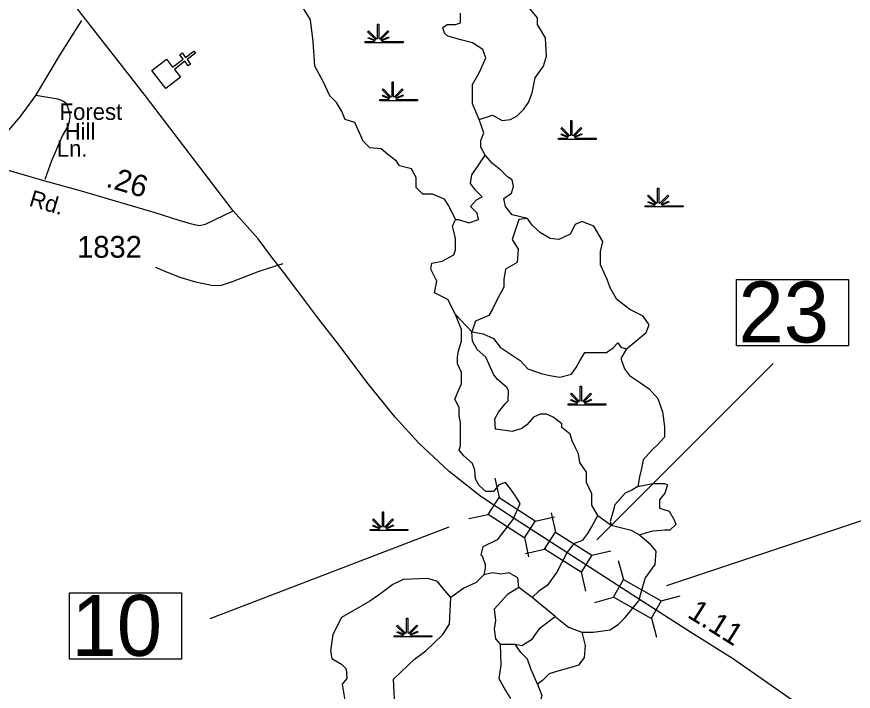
# Model space of a CAD drawing. Extents: x 2093524 to 2270757, y 289120 to 570408.
# Drawn here: x 2185998 to 2190808, y 472007 to 475884 of the extents above; entities that cross this region are included whole.
import ezdxf

# ---------------------------------------------------------------- set-up
doc = ezdxf.new("R2010")
doc.units = 0
for name, color, linetype in [('Exist Cultural Church CELL', 7, 'Continuous'), ('Exist Hydrographic Creek Single Shore', 7, 'Continuous'), ('Exist Hydrographic Swamp CELL', 7, 'Continuous'), ('Exist Road Non-System Type 51', 7, 'Continuous'), ('Exist Road Non-System Type 51 Label', 7, 'Continuous'), ('Exist Road Primary US Attributed', 7, 'Continuous'), ('Exist Road Primary US Mileage Hundredths English Label', 7, 'Continuous'), ('Exist Road Primary US Structure Standard Bridge CELL', 7, 'Continuous'), ('Exist Road Primary US Structure Standard Bridge Number Label', 7, 'Continuous'), ('Exist Road Secondary Mileage Hundredths English Label', 7, 'Continuous'), ('Exist Road Secondary Type 51 Attributed', 7, 'Continuous'), ('Exist Road Secondary Type 51 Label', 7, 'Continuous'), ('Exist Road Secondary Type 51 Number Label', 7, 'Continuous')]:
    doc.layers.add(name, color=color, linetype=linetype)

msp = doc.modelspace()

# ---------------------------------------------------------------- linework, layer by layer
at = {"layer": 'Exist Cultural Church CELL'}
msp.add_lwpolyline([(2186859.8, 475639.4), (2186894.4, 475594.3), (2186954.9, 475640.5), (2186935.5, 475665.9), (2186948.2, 475675.6), (2186967.6, 475650.2), (2187015.4, 475686.8), (2187025.1, 475674), (2186977.3, 475637.5), (2186996.8, 475612.1), (2186984.1, 475602.4), (2186964.7, 475627.8), (2186904.2, 475581.5), (2186939.1, 475535.7), (2186854.6, 475471), (2186775.2, 475574.7)], close=True, dxfattribs=at)
at = {"layer": 'Exist Hydrographic Creek Single Shore'}
for p, q in [((2189340.3, 473016.7), (2189416.6, 472961.2)), ((2189093.8, 472437.1), (2188961.9, 472544.7))]:
    msp.add_line(p, q, dxfattribs=at)
for points in [[(2188521.1, 474717.6), (2188482.9, 474797.4), (2188458.6, 474835.6), (2188389.2, 474863.3), (2188333.6, 474863.3), (2188295.5, 474901.5), (2188295.5, 474960.5), (2188267.7, 475009.1), (2188198.3, 475026.5), (2188180.9, 475054.3), (2188132.3, 475092.4), (2188094.1, 475123.7), (2188028.2, 475130.6), (2187990, 475168.8), (2187969.2, 475217.4), (2187941.4, 475276.4), (2187885.9, 475293.8), (2187865, 475342.4), (2187837.3, 475391), (2187799.1, 475429.1), (2187760.9, 475512.4), (2187712.3, 475599.2), (2187701.9, 475741.5), (2187688, 475866.5), (2187629, 475960.2)], [(2188656.5, 475293.8), (2188732.8, 475318.1), (2188788.4, 475286.8), (2188836.9, 475293.8), (2188875.1, 475314.6), (2188913.3, 475352.8), (2188941.1, 475391), (2188961.9, 475446.5), (2188979.3, 475533.3), (2189027.9, 475599.2), (2189045.2, 475658.2), (2189038.3, 475762.4), (2188993.1, 475838.7), (2188993.1, 475876.9), (2188944.6, 475935.9), (2188906.4, 475963.7), (2188847.4, 475981), (2188819.6, 475974.1), (2188743.2, 475935.9), (2188694.6, 475942.9), (2188687.7, 475981), (2188628.7, 475981), (2188614.8, 475991.4)], [(2188656.5, 475293.8), (2188618.3, 475384), (2188618.3, 475446.5), (2188618.3, 475495.1), (2188656.5, 475561), (2188684.2, 475620), (2188694.6, 475647.8), (2188677.3, 475696.4), (2188618.3, 475734.6), (2188552.3, 475751.9), (2188476, 475772.8), (2188458.6, 475790.1), (2188448.2, 475821.4), (2188472.5, 475838.7), (2188521.1, 475838.7), (2188548.8, 475849.1), (2188548.8, 475904.7)], [(2188691.2, 475089), (2188666.9, 475134.1), (2188666.9, 475172.3), (2188684.2, 475217.4), (2188656.5, 475293.8)], [(2188521.1, 474172.6), (2188476, 474259.4), (2188399.6, 474297.6), (2188413.5, 474363.5), (2188378.8, 474432.9), (2188385.7, 474467.6), (2188444.7, 474478.1), (2188510.7, 474516.2), (2188521.1, 474544), (2188521.1, 474610), (2188514.1, 474641.2), (2188503.7, 474679.4), (2188521.1, 474717.6), (2188538.4, 474717.6), (2188597.4, 474700.2), (2188653, 474717.6), (2188646, 474755.7), (2188607.9, 474793.9), (2188642.6, 474832.1), (2188673.8, 474849.5), (2188635.6, 474887.6), (2188607.9, 474925.8), (2188614.8, 474974.4), (2188653, 475030), (2188691.2, 475089)], [(2188934.1, 474724.5), (2188847.4, 474745.3), (2188809.2, 474793.9), (2188798.8, 474839), (2188843.9, 474870.3), (2188854.3, 474908.5), (2188847.4, 474946.7), (2188819.6, 474964), (2188781.4, 475002.2), (2188732.8, 475040.4), (2188691.2, 475089)], [(2188934.1, 474724.5), (2188885.5, 474717.6), (2188847.4, 474603), (2188882.1, 474547.5), (2188875.1, 474471.1), (2188809.2, 474432.9), (2188798.8, 474373.9), (2188798.8, 474328.8), (2188760.6, 474259.4), (2188732.8, 474203.8), (2188712, 474165.7), (2188635.6, 474134.4), (2188614.8, 474071.9)], [(2189503.4, 473974.7), (2189558.9, 474019.9), (2189617.9, 474068.5), (2189635.3, 474113.6), (2189600.6, 474162.2), (2189524.2, 474200.4), (2189447.9, 474259.4), (2189409.7, 474325.3), (2189392.3, 474373.9), (2189354.1, 474457.2), (2189354.1, 474533.6), (2189368, 474592.6), (2189316, 474679.4), (2189246.5, 474707.1), (2189208.4, 474689.8), (2189180.6, 474634.3), (2189114.6, 474603), (2189066, 474610), (2189010.5, 474641.2), (2188961.9, 474686.3), (2188934.1, 474724.5)], [(2188854.3, 472999.4), (2188892.5, 473086.2), (2188864.7, 473131.3), (2188836.9, 473169.5), (2188809.2, 473207.6), (2188771, 473193.8), (2188739.8, 473155.6), (2188694.6, 473155.6), (2188656.5, 473190.3), (2188635.6, 473228.5), (2188632.2, 473277.1), (2188618.3, 473315.2), (2188569.7, 473360.4), (2188541.9, 473391.6), (2188548.8, 473419.4), (2188548.8, 473468), (2188548.8, 473551.3), (2188541.9, 473589.5), (2188541.9, 473638.1), (2188517.6, 473686.6), (2188538.4, 473735.2), (2188555.8, 473773.4), (2188555.8, 473839.4), (2188531.5, 473888), (2188531.5, 473926.2), (2188538.4, 473964.3), (2188555.8, 474019.9), (2188555.8, 474085.8), (2188521.1, 474172.6)], [(2188521.1, 474172.6), (2188614.8, 474071.9), (2188680.7, 474061.5), (2188739.8, 474033.8), (2188777.9, 473985.2), (2188892.5, 473908.8), (2188937.6, 473860.2), (2189014, 473832.4), (2189062.6, 473822), (2189121.6, 473811.6), (2189187.5, 473829), (2189215.3, 473867.1), (2189236.1, 473905.3), (2189263.9, 473953.9), (2189291.7, 473953.9), (2189388.8, 473953.9), (2189427, 473981.7), (2189454.8, 474009.5), (2189472.2, 473985.2), (2189503.4, 473974.7)], [(2189340.3, 473016.7), (2189305.5, 473075.7), (2189305.5, 473141.7), (2189274.3, 473207.6), (2189274.3, 473266.6), (2189236.1, 473322.2), (2189229.2, 473370.8), (2189208.4, 473409), (2189191, 473447.1), (2189180.6, 473485.3), (2189132, 473523.5), (2189132, 473544.3), (2189083.4, 473582.5), (2189045.2, 473599.9), (2189007, 473599.9), (2188968.8, 473582.5), (2188930.7, 473537.4), (2188902.9, 473516.6), (2188847.4, 473499.2), (2188750.2, 473513.1), (2188746.7, 473572.1), (2188767.5, 473610.3), (2188805.7, 473658.9), (2188823.1, 473676.2), (2188826.5, 473735.2), (2188816.1, 473752.6), (2188760.6, 473801.2), (2188739.8, 473829), (2188694.6, 473926.2), (2188646, 473971.3), (2188618.3, 474019.9), (2188614.8, 474071.9)], [(2189503.4, 473974.7), (2189472.2, 473919.2), (2189493, 473860.2), (2189520.8, 473822), (2189579.8, 473783.8), (2189635.3, 473745.7), (2189683.9, 473690.1), (2189711.7, 473613.8), (2189722.1, 473527), (2189722.1, 473468), (2189687.4, 473429.8), (2189649.2, 473391.6), (2189600.6, 473336.1), (2189590.2, 473287.5), (2189579.8, 473238.9), (2189569.3, 473183.3)], [(2189569.3, 473183.3), (2189534.6, 473162.5), (2189496.5, 473145.2), (2189437.4, 473079.2), (2189427, 473041), (2189409.7, 472982), (2189416.6, 472961.2)], [(2189569.3, 473183.3), (2189656.1, 473200.7), (2189722.1, 473200.7), (2189739.4, 473193.8), (2189725.5, 473145.2), (2189694.3, 473107), (2189694.3, 473058.4), (2189749.8, 473041), (2189777.6, 472992.4), (2189788, 472964.7), (2189753.3, 472933.4), (2189725.5, 472933.4), (2189656.1, 472926.5), (2189611, 472916.1)], [(2188854.3, 472999.4), (2188760.6, 472877.9), (2188677.3, 472836.2), (2188666.9, 472791.1), (2188673.8, 472784.2), (2188691.2, 472735.6), (2188691.2, 472714.7), (2188684.2, 472676.6), (2188639.1, 472631.4), (2188569.7, 472600.2), (2188493.3, 472544.7)], [(2189159.8, 472798.1), (2189204.9, 472857.1), (2189253.5, 472874.4), (2189281.2, 472912.6), (2189302.1, 472950.8), (2189340.3, 473016.7)], [(2189416.6, 472961.2), (2189531.2, 472933.4), (2189579.8, 472905.7), (2189611, 472916.1)], [(2189579.8, 472905.7), (2189635.3, 472857.1), (2189673.5, 472811.9), (2189666.5, 472735.6), (2189611, 472659.2), (2189600.6, 472621), (2189572.8, 472523.8)], [(2189159.8, 472798.1), (2189104.2, 472690.4), (2189048.7, 472614.1), (2189000.1, 472582.8), (2188961.9, 472544.7)], [(2188961.9, 472544.7), (2188885.5, 472603.7), (2188878.6, 472659.2), (2188830, 472687), (2188781.4, 472680), (2188732.8, 472687), (2188684.2, 472676.6)], [(2188493.3, 472544.7), (2188448.2, 472600.2), (2188416.9, 472638.4), (2188361.4, 472655.7), (2188219.1, 472648.8), (2188160.1, 472621), (2188083.7, 472562), (2188028.2, 472523.8), (2187865, 472430.1), (2187816.4, 472332.9), (2187802.6, 472239.2), (2187809.5, 472194.1), (2187865, 472162.8), (2187892.8, 472135.1), (2187896.3, 472079.5), (2187868.5, 472048.3), (2187885.9, 471944.2), (2187924.1, 471888.6), (2187941.4, 471857.4)], [(2188885.5, 472603.7), (2188819.6, 472562), (2188743.2, 472478.7), (2188750.2, 472412.8), (2188743.2, 472364.2), (2188750.2, 472308.6), (2188777.9, 472277.4), (2188864.7, 472277.4), (2188902.9, 472270.4), (2188902.9, 472270.4)], [(2187941.4, 471857.4), (2187983.1, 471774.1), (2188000.4, 471725.5), (2188038.6, 471722), (2188056, 471788), (2188083.7, 471847), (2188170.5, 471961.5), (2188163.6, 472076.1), (2188285, 472190.6), (2188351, 472239.2), (2188448.2, 472332.9), (2188486.4, 472391.9), (2188493.3, 472544.7)], [(2189093.8, 472437.1), (2189170.2, 472374.6), (2189246.5, 472346.8), (2189312.5, 472346.8), (2189409.7, 472360.7), (2189458.3, 472391.9), (2189496.5, 472430.1), (2189572.8, 472523.8)], [(2188902.9, 472270.4), (2188961.9, 472305.2), (2189007, 472371.1), (2189093.8, 472437.1)], [(2189246.5, 472346.8), (2189267.4, 472270.4), (2189260.4, 472201), (2189229.2, 472155.9), (2189191, 472145.5), (2189114.6, 472124.7), (2189059.1, 472107.3), (2189020.9, 472069.1), (2188993.1, 472048.3)], [(2188777.9, 472277.4), (2188781.4, 472155.9), (2188771, 472079.5), (2188809.2, 472010.1), (2188836.9, 471965)], [(2188993.1, 472048.3), (2188955, 472135.1), (2188934.1, 472190.6), (2188896, 472228.8), (2188864.7, 472277.4)], [(2188993.1, 472048.3), (2189017.4, 471982.3), (2189000.1, 471916.4), (2188972.3, 471888.6), (2188934.1, 471819.2)]]:
    msp.add_lwpolyline(points, dxfattribs=at)
at = {"layer": 'Exist Hydrographic Swamp CELL'}
for points in [[(2188001.6, 475741.7), (2188054.2, 475741.8), (2188056.2, 475745.4), (2188018, 475760.2), (2188020.9, 475765.4), (2188058.6, 475749.7), (2188060.2, 475752.5), (2188015.8, 475797.1), (2188020.9, 475802.2), (2188066.2, 475756.7), (2188072.5, 475759.1), (2188072.5, 475842.2), (2188079.8, 475842.2), (2188079.7, 475759.1), (2188086.1, 475756.7), (2188131.4, 475802.2), (2188136.5, 475797.1), (2188092.1, 475752.5), (2188094.1, 475748.9), (2188135, 475767.5), (2188137.4, 475762.5), (2188096.4, 475744.7), (2188098.1, 475741.8), (2188219.1, 475741.7), (2188219.1, 475734.6), (2188001.6, 475734.6)], [(2188084.9, 475408.5), (2188137.5, 475408.5), (2188139.5, 475412.2), (2188101.3, 475427), (2188104.2, 475432.2), (2188141.9, 475416.4), (2188143.5, 475419.3), (2188099.1, 475463.9), (2188104.2, 475469), (2188149.5, 475423.5), (2188155.8, 475425.9), (2188155.8, 475509), (2188163.1, 475509), (2188163, 475425.9), (2188169.4, 475423.5), (2188214.7, 475469), (2188219.8, 475463.9), (2188175.4, 475419.3), (2188177.4, 475415.7), (2188218.3, 475434.3), (2188220.7, 475429.3), (2188179.7, 475411.5), (2188181.4, 475408.5), (2188302.4, 475408.5), (2188302.4, 475401.4), (2188084.9, 475401.4)], [(2189112.3, 475186.3), (2189165, 475186.4), (2189167, 475190), (2189128.7, 475204.8), (2189131.6, 475210), (2189169.3, 475194.3), (2189170.9, 475197.2), (2189126.5, 475241.7), (2189131.6, 475246.8), (2189176.9, 475201.3), (2189183.3, 475203.7), (2189183.3, 475286.8), (2189190.5, 475286.8), (2189190.5, 475203.7), (2189196.8, 475201.3), (2189242.1, 475246.8), (2189247.3, 475241.7), (2189202.8, 475197.2), (2189204.8, 475193.6), (2189245.7, 475212.2), (2189248.2, 475207.1), (2189207.2, 475189.3), (2189208.8, 475186.4), (2189329.8, 475186.3), (2189329.8, 475179.2), (2189112.3, 475179.2)], [(2189612.2, 474797.6), (2189664.8, 474797.6), (2189666.8, 474801.2), (2189628.6, 474816.1), (2189631.5, 474821.3), (2189669.2, 474805.5), (2189670.8, 474808.4), (2189626.4, 474852.9), (2189631.5, 474858.1), (2189676.8, 474812.6), (2189683.1, 474815), (2189683.1, 474898.1), (2189690.3, 474898.1), (2189690.3, 474815), (2189696.6, 474812.6), (2189742, 474858.1), (2189747.1, 474852.9), (2189702.7, 474808.4), (2189704.7, 474804.8), (2189745.6, 474823.4), (2189748, 474818.4), (2189707, 474800.6), (2189708.6, 474797.6), (2189829.7, 474797.6), (2189829.7, 474790.5), (2189612.2, 474790.5)], [(2189167.9, 473659), (2189220.5, 473659.1), (2189222.5, 473662.7), (2189184.3, 473677.6), (2189187.2, 473682.8), (2189224.9, 473667), (2189226.5, 473669.9), (2189182.1, 473714.4), (2189187.2, 473719.6), (2189232.5, 473674.1), (2189238.8, 473676.5), (2189238.8, 473759.5), (2189246, 473759.5), (2189246, 473676.5), (2189252.4, 473674.1), (2189297.7, 473719.6), (2189302.8, 473714.4), (2189258.4, 473669.9), (2189260.4, 473666.3), (2189301.3, 473684.9), (2189303.7, 473679.9), (2189262.7, 473662), (2189264.3, 473659.1), (2189385.4, 473659), (2189385.4, 473651.9), (2189167.9, 473651.9)], [(2188029.4, 472937.1), (2188082, 472937.1), (2188084, 472940.7), (2188045.7, 472955.6), (2188048.6, 472960.8), (2188086.4, 472945), (2188088, 472947.9), (2188043.5, 472992.4), (2188048.7, 472997.6), (2188093.9, 472952.1), (2188100.3, 472954.5), (2188100.3, 473037.6), (2188107.5, 473037.6), (2188107.5, 472954.5), (2188113.8, 472952.1), (2188159.1, 472997.6), (2188164.3, 472992.4), (2188119.8, 472947.9), (2188121.8, 472944.3), (2188162.7, 472962.9), (2188165.2, 472957.9), (2188124.2, 472940.1), (2188125.8, 472937.1), (2188246.9, 472937.1), (2188246.9, 472930), (2188029.4, 472930)], [(2188168.2, 472326.1), (2188220.8, 472326.2), (2188222.8, 472329.8), (2188184.6, 472344.7), (2188187.5, 472349.9), (2188225.2, 472334.1), (2188226.8, 472337), (2188182.4, 472381.5), (2188187.5, 472386.7), (2188232.8, 472341.2), (2188239.1, 472343.6), (2188239.1, 472426.7), (2188246.4, 472426.7), (2188246.3, 472343.6), (2188252.7, 472341.2), (2188298, 472386.7), (2188303.1, 472381.5), (2188258.7, 472337), (2188260.7, 472333.4), (2188301.6, 472352), (2188304, 472347), (2188263, 472329.1), (2188264.7, 472326.2), (2188385.7, 472326.1), (2188385.7, 472319), (2188168.2, 472319)]]:
    msp.add_lwpolyline(points, close=True, dxfattribs=at)
at = {"layer": 'Exist Road Non-System Type 51'}
for points in [[(2186108.1, 475431.9), (2186179.3, 475550.2), (2186248.6, 475668.6), (2186371.6, 475863.2)], [(2185860.3, 475032.5), (2185872, 475074.5), (2185879.8, 475104.6), (2185897.6, 475144.9), (2185909.4, 475176.8), (2185953.2, 475231), (2186018.7, 475311.4), (2186108.1, 475431.9)], [(2186160.8, 474950.3), (2186200, 475058.5), (2186261.2, 475198.9), (2186292.8, 475255), (2186300.9, 475281.1), (2186304.7, 475308.9), (2186302.6, 475332.9), (2186296.4, 475353), (2186290.2, 475370.9), (2186280, 475386.8), (2186266.1, 475396.6), (2186252.2, 475404.8), (2186233.9, 475410.7), (2186108.1, 475431.9)], [(2186795.2, 474444), (2186863.5, 474416.4), (2186941.6, 474384.9), (2187025.7, 474359.3), (2187128.3, 474339.5), (2187176.2, 474341.9), (2187238, 474362.3), (2187391.7, 474421.2), (2187529.4, 474466.3)]]:
    msp.add_lwpolyline(points, dxfattribs=at)
at = {"layer": 'Exist Road Primary US Attributed'}
for points in [[(2187243, 474768.5), (2186735.8, 475431.8), (2186359, 475913.6), (2186240.3, 476076.7), (2185539.4, 476998.4), (2185384, 477185.7), (2185137.8, 477582.3), (2185082.6, 477683.3), (2184971.3, 477901.4), (2184932.2, 477985.6), (2184896.6, 478069.7), (2184880, 478108.8), (2184754.5, 478412.3), (2184711.8, 478528.4), (2184649.1, 478693.2), (2184556.7, 478939.8), (2184489.1, 479129.4), (2184351.8, 479512.9), (2184283.5, 479669.8), (2184191.5, 479955), (2184093.4, 480253.1), (2184034.3, 480410.6)], [(2188858, 472999.3), (2188667.4, 473126), (2188485.3, 473269.5), (2188310.2, 473433.7), (2188173.7, 473581.3), (2188011, 473782.7), (2187851.1, 473995.2), (2187735.2, 474145.6), (2187613.9, 474305.7), (2187532.5, 474416), (2187462.2, 474504.3), (2187386.4, 474606.5), (2187243, 474768.5)], [(2189166.2, 472800.8), (2188858, 472999.3)], [(2189573.5, 472538.9), (2189166.2, 472800.8)], [(2191576.6, 470934.5), (2191407.6, 471163.9), (2191281.3, 471330.6), (2191181.1, 471426.3), (2191082.4, 471514.5), (2190959.1, 471608.7), (2190803.6, 471718.2), (2190642.8, 471833.7), (2190481.4, 471938.7), (2190113, 472195.4), (2189878.6, 472343), (2189573.5, 472538.9)]]:
    msp.add_lwpolyline(points, dxfattribs=at)
at = {"layer": 'Exist Road Primary US Structure Standard Bridge CELL'}
for p, q in [((2188747.3, 473230.7), (2188771.1, 473120)), ((2189070.7, 473032.3), (2189095.5, 472921.8)), ((2188597.6, 472999), (2188708.3, 473022.8)), ((2188979, 472985.1), (2189089.7, 473008.9)), ((2188917.6, 472890), (2188941.4, 472779.4)), ((2188923.1, 472799.2), (2189033.6, 472824)), ((2189304.6, 472788.7), (2189415.1, 472813.5)), ((2189457.2, 472757.4), (2189487.4, 472648.4)), ((2189244.1, 472693.1), (2189268.8, 472582.7)), ((2189321.4, 472517.3), (2189430.4, 472547.6)), ((2189702.9, 472525.9), (2189812, 472556.1)), ((2189647.2, 472427.4), (2189677.5, 472318.3))]:
    msp.add_line(p, q, dxfattribs=at)
for points in [[(2188771.1, 473120), (2188979.3, 472985.5), (2188916.5, 472888.3), (2188708.3, 473022.8)], [(2189095.5, 472921.8), (2189304.9, 472789.2), (2189243, 472691.4), (2189033.6, 472824)], [(2189487.4, 472648.4), (2189703.2, 472526.3), (2189646.2, 472425.5), (2189430.4, 472547.6)]]:
    msp.add_lwpolyline(points, close=True, dxfattribs=at)
at = {"layer": 'Exist Road Primary US Structure Standard Bridge Number Label'}
for p, q in [((2189333.3, 472877.9), (2190346.9, 473891.4)), ((2189736, 472614.1), (2190985.5, 473030.6)), ((2188482.9, 472950.8), (2187108.3, 472423.2))]:
    msp.add_line(p, q, dxfattribs=at)
for points in [[(2190135.9, 474374.2), (2190780, 474374.2), (2190780, 473991.9), (2190135.9, 473991.9)], [(2186300.3, 472572.7), (2186944.5, 472572.7), (2186944.5, 472190.4), (2186300.3, 472190.4)]]:
    msp.add_lwpolyline(points, close=True, dxfattribs=at)
at = {"layer": 'Exist Road Secondary Type 51 Attributed'}
msp.add_lwpolyline([(2185921.9, 475010.3), (2186159.4, 474941.6), (2186369, 474883.5), (2186791.6, 474757.9), (2186929.8, 474714.8), (2186995.7, 474695.1), (2187021.8, 474689.4), (2187046, 474683.3), (2187083.9, 474691.7), (2187243, 474768.5)], dxfattribs=at)

# ---------------------------------------------------------------- texts
at = {"layer": 'Exist Road Non-System Type 51 Label'}
for s, p in [('Forest', (2186244.4, 475290.9)), ('Hill', (2186273.7, 475177.6)), ('Ln.', (2186227.9, 475079))]:
    msp.add_text(s, height=95, dxfattribs=at).set_placement(p)
at = {"layer": 'Exist Road Primary US Mileage Hundredths English Label'}
msp.add_text('1.11', height=125, rotation=327.7966, dxfattribs=at).set_placement((2189848.1, 472436.1))
at = {"layer": 'Exist Road Primary US Structure Standard Bridge Number Label'}
for s, p in [('23', (2190148.4, 474011.6)), ('10', (2186312.9, 472210.1))]:
    msp.add_text(s, height=350, dxfattribs=at).set_placement(p)
at = {"layer": 'Exist Road Secondary Mileage Hundredths English Label'}
msp.add_text('.26', height=125, rotation=343.4511, dxfattribs=at).set_placement((2186505.6, 474908.1))
at = {"layer": 'Exist Road Secondary Type 51 Label'}
msp.add_text('Rd.', height=95, rotation=343.4511, dxfattribs=at).set_placement((2186063.7, 474799))
at = {"layer": 'Exist Road Secondary Type 51 Number Label'}
msp.add_text('1832', height=125, dxfattribs=at).set_placement((2186345.3, 474498.8))

doc.saveas('drawing.dxf')
